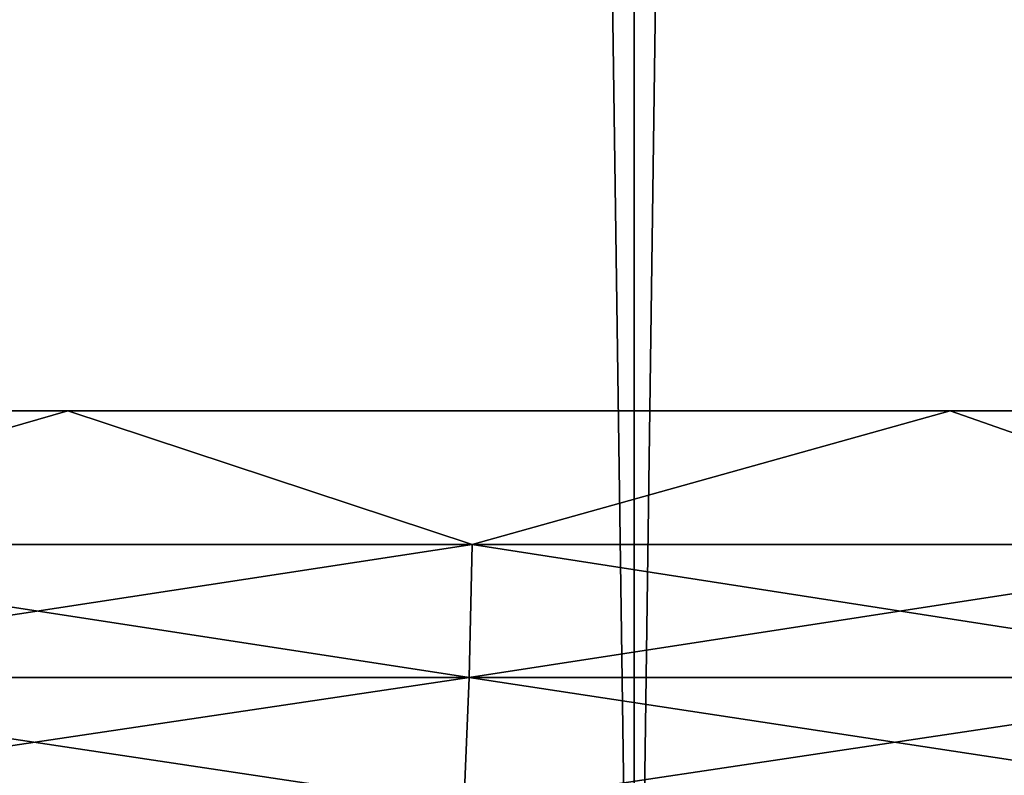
# Model space of a CAD drawing. Header units: millimetres. Extents: x -522 to 188, y -54 to 63.
# Tile 887 of 1056: x 1.148 to 2.028, y -36.125 to -35.451. Entities that reach past the tile are written whole.
import ezdxf

# ---------------------------------------------------------------- set-up
doc = ezdxf.new("R2010")
doc.units = ezdxf.units.MM
doc.header["$LTSCALE"] = 65.185185
for name, color, linetype in [('1', 7, 'CONTINUOUS'), ('2', 7, 'CONTINUOUS'), ('8', 7, 'CONTINUOUS'), ('9', 7, 'CONTINUOUS')]:
    doc.layers.add(name, color=color, linetype=linetype)

msp = doc.modelspace()

# ---------------------------------------------------------------- linework, layer by layer
at = {"layer": '1', "color": 7, "linetype": 'CONTINUOUS'}
for points in [[(0.85024, 23, -12.97217), (1.69684, 23, -12.88878), (0.85027, -36.8, -12.97216), (0.85024, 23, -12.97217)], [(0.85027, -36.8, -12.97216), (1.69684, 23, -12.88878), (1.69688, -36.8, -12.88878), (0.85027, -36.8, -12.97216)], [(1.69684, 23, -12.88878), (2.53617, 23, -12.75021), (1.69688, -36.8, -12.88878), (1.69684, 23, -12.88878)], [(1.69688, -36.8, -12.88878), (2.53617, 23, -12.75021), (2.53623, -36.8, -12.7502), (1.69688, -36.8, -12.88878)]]:
    msp.add_3dface(points, dxfattribs=at)
at = {"layer": '2', "color": 7, "linetype": 'CONTINUOUS'}
for points in [[(1.69684, 23, 12.88878), (0.85024, 23, 12.97217), (1.69688, -36.8, 12.88878), (1.69684, 23, 12.88878)], [(1.69688, -36.8, 12.88878), (0.85024, 23, 12.97217), (0.85027, -36.8, 12.97216), (1.69688, -36.8, 12.88878)], [(2.53617, 23, 12.75021), (1.69684, 23, 12.88878), (2.53623, -36.8, 12.7502), (2.53617, 23, 12.75021)], [(2.53623, -36.8, 12.7502), (1.69684, 23, 12.88878), (1.69688, -36.8, 12.88878), (2.53623, -36.8, 12.7502)]]:
    msp.add_3dface(points, dxfattribs=at)
at = {"layer": '8', "color": 3, "linetype": 'CONTINUOUS'}
for points in [[(1.19114, -35.8, -11.84024), (0.77783, -35.91922, -11.8674), (0.39764, -35.8, -11.89335), (1.19114, -35.8, -11.84024)], [(1.55233, -35.91922, -11.79112), (0.77783, -35.91922, -11.8674), (1.19114, -35.8, -11.84024), (1.55233, -35.91922, -11.79112)], [(1.97932, -35.8, -11.73424), (1.55233, -35.91922, -11.79112), (1.19114, -35.8, -11.84024), (1.97932, -35.8, -11.73424)], [(2.32018, -35.91922, -11.66435), (1.55233, -35.91922, -11.79112), (1.97932, -35.8, -11.73424), (2.32018, -35.91922, -11.66435)], [(2.75866, -35.8, -11.57583), (2.32018, -35.91922, -11.66435), (1.97932, -35.8, -11.73424), (2.75866, -35.8, -11.57583)], [(1.55233, -35.91922, -11.79112), (0.77642, -36.03814, -11.84581), (0.77783, -35.91922, -11.8674), (1.55233, -35.91922, -11.79112)], [(1.54951, -36.03814, -11.76967), (0.77642, -36.03814, -11.84581), (1.55233, -35.91922, -11.79112), (1.54951, -36.03814, -11.76967)], [(2.32018, -35.91922, -11.66435), (1.54951, -36.03814, -11.76967), (1.55233, -35.91922, -11.79112), (2.32018, -35.91922, -11.66435)], [(2.31596, -36.03814, -11.64313), (1.54951, -36.03814, -11.76967), (2.32018, -35.91922, -11.66435), (2.31596, -36.03814, -11.64313)], [(1.54483, -36.15359, -11.73415), (0.77407, -36.15359, -11.81006), (1.54951, -36.03814, -11.76967), (1.54483, -36.15359, -11.73415)], [(1.54951, -36.03814, -11.76967), (0.77407, -36.15359, -11.81006), (0.77642, -36.03814, -11.84581), (1.54951, -36.03814, -11.76967)], [(2.30897, -36.15359, -11.60799), (1.54483, -36.15359, -11.73415), (2.31596, -36.03814, -11.64313), (2.30897, -36.15359, -11.60799)], [(2.31596, -36.03814, -11.64313), (1.54483, -36.15359, -11.73415), (1.54951, -36.03814, -11.76967), (2.31596, -36.03814, -11.64313)]]:
    msp.add_3dface(points, dxfattribs=at)
at = {"layer": '9', "color": 3, "linetype": 'CONTINUOUS'}
for points in [[(0.39764, -35.8, 11.89335), (0.77783, -35.91922, 11.8674), (1.19114, -35.8, 11.84024), (0.39764, -35.8, 11.89335)], [(0.77783, -35.91922, 11.8674), (1.55233, -35.91922, 11.79112), (1.19114, -35.8, 11.84024), (0.77783, -35.91922, 11.8674)], [(1.19114, -35.8, 11.84024), (1.55233, -35.91922, 11.79112), (1.97932, -35.8, 11.73424), (1.19114, -35.8, 11.84024)], [(1.55233, -35.91922, 11.79112), (2.32018, -35.91922, 11.66435), (1.97932, -35.8, 11.73424), (1.55233, -35.91922, 11.79112)], [(1.97932, -35.8, 11.73424), (2.32018, -35.91922, 11.66435), (2.75866, -35.8, 11.57583), (1.97932, -35.8, 11.73424)], [(0.77642, -36.03814, 11.84581), (1.54951, -36.03814, 11.76967), (0.77783, -35.91922, 11.8674), (0.77642, -36.03814, 11.84581)], [(0.77783, -35.91922, 11.8674), (1.54951, -36.03814, 11.76967), (1.55233, -35.91922, 11.79112), (0.77783, -35.91922, 11.8674)], [(1.54951, -36.03814, 11.76967), (2.31596, -36.03814, 11.64313), (1.55233, -35.91922, 11.79112), (1.54951, -36.03814, 11.76967)], [(1.55233, -35.91922, 11.79112), (2.31596, -36.03814, 11.64313), (2.32018, -35.91922, 11.66435), (1.55233, -35.91922, 11.79112)], [(0.77407, -36.15359, 11.81006), (1.54483, -36.15359, 11.73415), (0.77642, -36.03814, 11.84581), (0.77407, -36.15359, 11.81006)], [(0.77642, -36.03814, 11.84581), (1.54483, -36.15359, 11.73415), (1.54951, -36.03814, 11.76967), (0.77642, -36.03814, 11.84581)], [(1.54483, -36.15359, 11.73415), (2.30897, -36.15359, 11.60799), (1.54951, -36.03814, 11.76967), (1.54483, -36.15359, 11.73415)], [(1.54951, -36.03814, 11.76967), (2.30897, -36.15359, 11.60799), (2.31596, -36.03814, 11.64313), (1.54951, -36.03814, 11.76967)]]:
    msp.add_3dface(points, dxfattribs=at)

doc.saveas('drawing.dxf')
